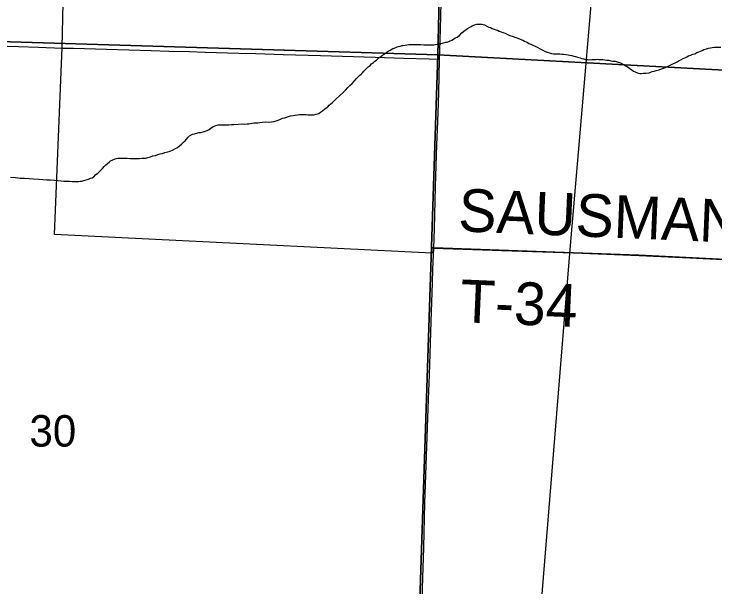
# Model space of a CAD drawing. Extents: x 2.4 to 73.1, y 4.5 to 25.6.
# Drawn here: x 30.7581 to 31.2247, y 22.2941 to 22.6751 of the extents above; entities that cross this region are included whole.
import ezdxf

# ---------------------------------------------------------------- set-up
doc = ezdxf.new("R2010")
doc.units = 0
for name, color, linetype in [('GM_X_City_Street', 7, 'Continuous'), ('GM_X_Corporation', 7, 'Continuous'), ('GM_X_County_Road', 7, 'Continuous'), ('GM_X_Minor_River', 7, 'Continuous'), ('GM_X_Rail_Line', 7, 'Continuous'), ('GM_X_Section', 7, 'Continuous'), ('GM_X_Section_Text', 7, 'Continuous'), ('GM_X_Township_Road', 7, 'Continuous'), ('GM_X_Township_Road_Text', 7, 'Continuous'), ('GM_X_US_Route', 7, 'Continuous')]:
    doc.layers.add(name, color=color, linetype=linetype)

msp = doc.modelspace()

# ---------------------------------------------------------------- linework, layer by layer
at = {"layer": 'GM_X_City_Street'}
msp.add_lwpolyline([(30.79033, 22.65245), (30.79763, 22.65226), (30.81969, 22.65161), (30.83459, 22.65116), (30.8495, 22.65072), (30.86123, 22.6504), (30.87493, 22.65005), (30.88525, 22.64977), (30.90777, 22.64913), (30.91896, 22.6488), (30.93727, 22.64822), (30.96212, 22.64742), (30.97675, 22.64696), (30.99845, 22.64628), (31.01735, 22.64574), (31.03454, 22.64529), (31.0414, 22.64505)], dxfattribs=at)
at = {"layer": 'GM_X_Corporation'}
msp.add_lwpolyline([(31.30053, 23.04493), (31.29335, 22.80535), (31.29164, 22.77275), (31.29101, 22.75222), (31.35805, 22.74739), (31.41507, 22.74328), (31.41187, 22.62971), (31.2878, 22.63444), (31.28595, 22.57068), (31.28554, 22.53117), (31.28571, 22.50918), (31.1741, 22.51466), (31.03747, 22.51954), (31.03625, 22.51959), (31.0362, 22.51613), (30.78496, 22.52847), (30.79022, 22.65272), (30.80151, 23.15784)], dxfattribs=at)
at = {"layer": 'GM_X_County_Road'}
msp.add_lwpolyline([(30.54377, 22.65984), (30.54868, 22.66094), (30.5497, 22.66113), (30.55092, 22.66124), (30.55304, 22.66129), (30.55839, 22.66119), (30.58975, 22.65992), (30.61427, 22.65885), (30.62389, 22.65847), (30.64904, 22.65743), (30.66609, 22.65673), (30.69619, 22.65565), (30.71389, 22.65511), (30.73811, 22.65424), (30.76108, 22.65346), (30.7741, 22.65294), (30.79033, 22.65245)], dxfattribs=at)
at = {"layer": 'GM_X_Minor_River'}
for points in [[(30.97865, 22.62445), (30.9802, 22.62614), (30.98175, 22.62763), (30.9831, 22.62894), (30.98465, 22.63063), (30.98581, 22.63194), (30.98697, 22.63306), (30.98813, 22.63418), (30.98909, 22.63511), (30.99006, 22.63605), (30.99102, 22.63698), (30.99199, 22.63811), (30.99296, 22.63904), (30.99392, 22.63998), (30.99508, 22.64091), (30.99605, 22.64203), (30.99739, 22.64277), (30.99835, 22.64371), (30.99932, 22.64445), (31.00028, 22.64519), (31.00125, 22.64613), (31.00221, 22.64687), (31.00336, 22.64781), (31.00471, 22.64854), (31.00586, 22.64947), (31.00721, 22.6504), (31.00855, 22.65114), (31.01028, 22.65206), (31.01123, 22.65243), (31.01219, 22.65279), (31.01315, 22.65316), (31.0141, 22.65352), (31.01506, 22.6537), (31.01621, 22.65406), (31.01716, 22.65423), (31.01849, 22.6544), (31.01964, 22.65457), (31.02097, 22.65474), (31.02211, 22.65472), (31.02402, 22.65488), (31.02554, 22.65486), (31.02706, 22.65483), (31.02896, 22.6548), (31.03086, 22.65458), (31.03257, 22.65456), (31.03447, 22.65452), (31.03618, 22.6545), (31.03751, 22.65467), (31.03866, 22.65484), (31.04228, 22.65554), (31.044, 22.65589), (31.04553, 22.65625), (31.04648, 22.65642), (31.04744, 22.65679), (31.0484, 22.65734), (31.04955, 22.6577), (31.0507, 22.65844), (31.05185, 22.65919), (31.05319, 22.65974), (31.05454, 22.66085), (31.05609, 22.66254), (31.05744, 22.66366), (31.05898, 22.66477), (31.05993, 22.66533), (31.06205, 22.66662), (31.06301, 22.66718), (31.06473, 22.66791), (31.06626, 22.66826), (31.06721, 22.66825), (31.06835, 22.66823), (31.06949, 22.66821), (31.07119, 22.66781), (31.07327, 22.66682), (31.07422, 22.66643), (31.07535, 22.66603), (31.07648, 22.66544), (31.07762, 22.66504), (31.07875, 22.66464), (31.07989, 22.66425), (31.08102, 22.66366), (31.08234, 22.66326), (31.08348, 22.66267), (31.08499, 22.66226), (31.08669, 22.66148), (31.0882, 22.66088), (31.08971, 22.66029), (31.09142, 22.65969), (31.09274, 22.65929), (31.09671, 22.65771), (31.09784, 22.65712), (31.09897, 22.65653), (31.09992, 22.65613), (31.10086, 22.65555), (31.10218, 22.65496), (31.1035, 22.65437), (31.10501, 22.65358), (31.10671, 22.65279), (31.10841, 22.65201), (31.11011, 22.65103), (31.11162, 22.65025), (31.11294, 22.64966)], [(31.11294, 22.64966), (31.11445, 22.64925), (31.11597, 22.64885), (31.1173, 22.64864), (31.11901, 22.64861), (31.12034, 22.64859), (31.12148, 22.64857), (31.12281, 22.64836), (31.12414, 22.64834), (31.12547, 22.64813), (31.12699, 22.64791), (31.12812, 22.6477), (31.12945, 22.64749), (31.13078, 22.64709), (31.13191, 22.64688), (31.13324, 22.64648), (31.13494, 22.64588), (31.13608, 22.64548), (31.13721, 22.64528), (31.13854, 22.64488), (31.14006, 22.64485), (31.14139, 22.64464), (31.14272, 22.64481), (31.14405, 22.64479), (31.14519, 22.64477), (31.14634, 22.64494), (31.14729, 22.64493), (31.14881, 22.6449), (31.14995, 22.64488), (31.15128, 22.64467), (31.1526, 22.64446), (31.15394, 22.64444), (31.15526, 22.64404), (31.15678, 22.64382), (31.1583, 22.64361), (31.15962, 22.64321), (31.16095, 22.64281), (31.1619, 22.6426), (31.16435, 22.64123), (31.16529, 22.64065), (31.16623, 22.64006), (31.16717, 22.63948), (31.16811, 22.63889), (31.16962, 22.63773), (31.17056, 22.63714), (31.1715, 22.63656), (31.17244, 22.63616), (31.17377, 22.63576), (31.17472, 22.63556), (31.17586, 22.63554), (31.17681, 22.63571), (31.17776, 22.6357), (31.1789, 22.63568), (31.18081, 22.63603), (31.18177, 22.63639), (31.18291, 22.63675), (31.18425, 22.63711), (31.18559, 22.63747), (31.1875, 22.63801), (31.18903, 22.63856), (31.19056, 22.6391), (31.19209, 22.63965), (31.19343, 22.64039), (31.19496, 22.64112), (31.19669, 22.64186), (31.19822, 22.64259), (31.19956, 22.64333), (31.20091, 22.64407), (31.20206, 22.64462), (31.20359, 22.64554), (31.20455, 22.64591), (31.20589, 22.64665), (31.20704, 22.6472), (31.20857, 22.64774), (31.20991, 22.64829), (31.21125, 22.64865), (31.21259, 22.64939), (31.21393, 22.64994), (31.21508, 22.6503), (31.21623, 22.65085), (31.21738, 22.6514), (31.2191, 22.65195), (31.22043, 22.65231), (31.22177, 22.65266), (31.22291, 22.65284), (31.22425, 22.653), (31.22862, 22.65294)], [(30.82234, 22.57738), (30.82349, 22.57794), (30.82541, 22.57885), (30.82636, 22.57903), (30.82732, 22.5792), (30.82846, 22.57918), (30.8334, 22.57911), (30.83549, 22.57907), (30.83758, 22.57904), (30.83968, 22.579), (30.84158, 22.57897), (30.84348, 22.57913), (30.84577, 22.57929), (30.84729, 22.57964), (30.84901, 22.58018), (30.85054, 22.58073), (30.85226, 22.58108), (30.85379, 22.58163), (30.85532, 22.58198), (30.85684, 22.58234), (30.85856, 22.58288), (30.86048, 22.58342), (30.862, 22.58396), (30.86411, 22.58469), (30.86564, 22.58561), (30.86699, 22.58635), (30.86814, 22.58709), (30.86988, 22.58878), (30.87085, 22.5899), (30.872, 22.59083), (30.87297, 22.59177), (30.87394, 22.59308), (30.87491, 22.59402), (30.87701, 22.59512), (30.87816, 22.59548), (30.87969, 22.59584), (30.88103, 22.5962), (30.88255, 22.59636), (30.88408, 22.59672), (30.88541, 22.59707), (30.88675, 22.59762), (30.8879, 22.59818), (30.88944, 22.59948), (30.8904, 22.60004), (30.89136, 22.60059), (30.89251, 22.60095), (30.89404, 22.60131), (30.89556, 22.60128), (30.89746, 22.60144), (30.89937, 22.60141), (30.90108, 22.60138), (30.90279, 22.60154), (30.9045, 22.60152), (30.91021, 22.602), (30.91173, 22.60178), (30.91326, 22.60195), (30.9144, 22.60193), (30.91554, 22.60229), (30.91669, 22.60246), (30.91783, 22.60263), (30.91898, 22.6028), (30.92031, 22.60278), (30.92183, 22.60295), (30.92355, 22.60311), (30.92583, 22.60326), (30.92754, 22.60324), (30.92945, 22.6034), (30.93097, 22.60356), (30.93269, 22.6041), (30.93403, 22.60446), (30.93556, 22.6052), (30.9369, 22.60574), (30.93805, 22.60611), (30.93938, 22.60646), (30.94072, 22.60682), (30.94206, 22.60737), (30.94396, 22.60753), (30.9453, 22.60789), (30.94683, 22.60805), (30.94816, 22.60822), (30.94949, 22.6082), (30.95082, 22.60818), (30.95253, 22.60815), (30.95386, 22.60813), (30.95519, 22.60811), (30.95653, 22.60809), (30.95767, 22.60807), (30.95919, 22.60843), (30.96091, 22.60897), (30.96207, 22.60971), (30.96341, 22.61064), (30.96495, 22.61194), (30.96592, 22.61269), (30.96707, 22.61343), (30.96784, 22.61437), (30.969, 22.6153), (30.97016, 22.61623), (30.97132, 22.61735), (30.97248, 22.61866), (30.97711, 22.62296), (30.97865, 22.62445)], [(30.7558, 22.56649), (30.75903, 22.56625), (30.76226, 22.56601), (30.76511, 22.56596), (30.76815, 22.56572), (30.771, 22.56549), (30.77461, 22.56524), (30.77726, 22.565), (30.77992, 22.56477), (30.7824, 22.56473), (30.78486, 22.5645), (30.78733, 22.56427), (30.78942, 22.56405), (30.79132, 22.56402), (30.79322, 22.56399), (30.79494, 22.56396), (30.79683, 22.56374), (30.79874, 22.56371), (30.80007, 22.56368), (30.80121, 22.56367), (30.80216, 22.56384), (30.8033, 22.56401), (30.80464, 22.56437), (30.80617, 22.56473), (30.8077, 22.56527), (30.80904, 22.56582), (30.81019, 22.56618), (30.81115, 22.56674), (30.81231, 22.56805), (30.81385, 22.56916), (30.815, 22.57028), (30.81616, 22.5714), (30.81713, 22.57253), (30.8181, 22.57365), (30.81926, 22.57477), (30.82042, 22.57571), (30.82138, 22.57645), (30.82234, 22.57738)]]:
    msp.add_lwpolyline(points, dxfattribs=at)
at = {"layer": 'GM_X_Rail_Line'}
msp.add_lwpolyline([(30.91427, 21.643), (30.96879, 21.74251), (31.01224, 21.82335), (31.04395, 21.87508), (31.06698, 21.92028), (31.07828, 21.95549), (31.0848, 21.98635), (31.08958, 22.02416), (31.10044, 22.17499), (31.12825, 22.51836), (31.15082, 22.77929)], dxfattribs=at)
at = {"layer": 'GM_X_Section'}
for points in [[(30.55466, 23.16723), (31.0521, 23.14884), (31.04027, 22.64802), (30.5437, 22.66298), (30.55431, 23.16022)], [(31.55553, 23.13542), (31.53976, 22.6366), (31.28899, 22.63456), (31.04027, 22.64802), (31.0521, 23.14884)], [(30.54366, 22.66127), (30.5437, 22.66298), (31.04027, 22.64802), (31.02363, 22.1441), (30.53178, 22.158)], [(31.53976, 22.6366), (31.52296, 22.13382), (31.02363, 22.1441), (31.04027, 22.64802), (31.28899, 22.63456)]]:
    msp.add_lwpolyline(points, close=True, dxfattribs=at)
at = {"layer": 'GM_X_Township_Road'}
msp.add_lwpolyline([(31.03759, 22.51926), (31.0829, 22.51775), (31.13044, 22.51629), (31.17421, 22.51438), (31.20806, 22.51282), (31.25215, 22.51067), (31.28583, 22.5089)], dxfattribs=at)
at = {"layer": 'GM_X_US_Route'}
for points in [[(31.03759, 22.51926), (31.03792, 22.53219), (31.03874, 22.56046), (31.03963, 22.5881), (31.03995, 22.59835), (31.04033, 22.60953), (31.04079, 22.62257), (31.0414, 22.64505), (31.04167, 22.65755), (31.04212, 22.67342), (31.04238, 22.68335)], [(31.02943, 22.27113), (31.03025, 22.30003), (31.0308, 22.32023), (31.03165, 22.34975), (31.03408, 22.41904), (31.03461, 22.43489), (31.03511, 22.44918), (31.03574, 22.47062), (31.03669, 22.49641), (31.03697, 22.50542), (31.03759, 22.51926)]]:
    msp.add_lwpolyline(points, dxfattribs=at)

# ---------------------------------------------------------------- texts
at = {"layer": 'GM_X_Section_Text'}
msp.add_text('30', height=0.020928, rotation=0, dxfattribs=at).set_placement((30.76841, 22.38741))
at = {"layer": 'GM_X_Township_Road_Text'}
for s, rotation, p in [('SAUSMAN', 357.6135, (31.05348, 22.53064)), ('T-34', 357.5258, (31.05461, 22.4702))]:
    msp.add_text(s, height=0.028409, rotation=rotation, dxfattribs=at).set_placement(p)

doc.saveas('drawing.dxf')
